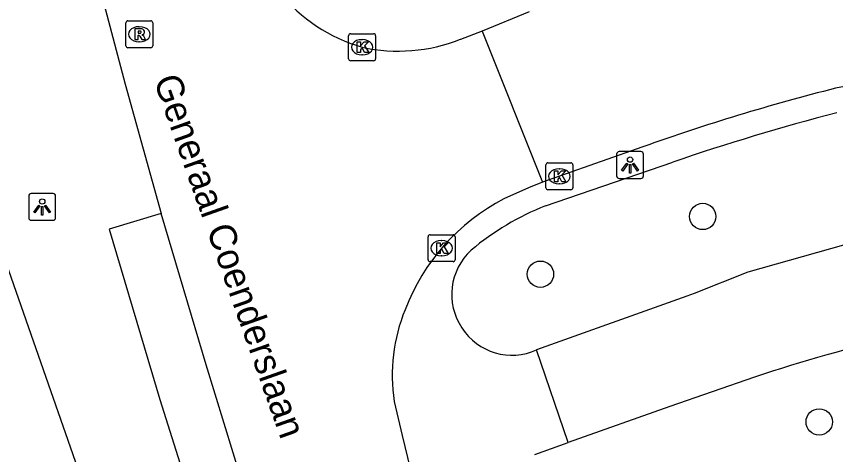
# Model space of a CAD drawing. Extents: x 161084 to 161928, y 385355 to 386522.
# Drawn here: x 161632.1 to 161662.49, y 385628.02 to 385644.28 of the extents above; entities that cross this region are included whole.
import ezdxf

# ---------------------------------------------------------------- set-up
doc = ezdxf.new("R2010")
doc.units = 0
for name, color, linetype in [('IMGEO_Boom', 7, 'Continuous'), ('IMGEO_Kolk', 7, 'Continuous'), ('IMGEO_Lichtpunt', 7, 'Continuous'), ('IMGEO_Openbare_ruimte_label', 7, 'Continuous'), ('IMGEO_Rijbaan_lokaal_open', 7, 'Continuous'), ('IMGEO_Rioolput', 7, 'Continuous'), ('IMGEO_Voetpad_open', 7, 'Continuous')]:
    doc.layers.add(name, color=color, linetype=linetype)

msp = doc.modelspace()

# ---------------------------------------------------------------- linework, layer by layer
at = {"layer": 'IMGEO_Boom'}
for centre in [(161657.563, 385636.855), (161651.542, 385634.713), (161661.884, 385629.229)]:
    msp.add_circle(centre, 0.489, dxfattribs=at)
at = {"layer": 'IMGEO_Kolk'}
for p, q in [((161644.427, 385642.713), (161644.427, 385643.565)), ((161644.502, 385643.639), (161645.354, 385643.639)), ((161644.915, 385643.419), (161644.94, 385643.419)), ((161645.428, 385643.565), (161645.428, 385642.713)), ((161644.938, 385642.859), (161644.913, 385642.859)), ((161645.354, 385642.639), (161644.502, 385642.639)), ((161651.82, 385638.847), (161652.672, 385638.847)), ((161651.745, 385637.921), (161651.745, 385638.773)), ((161652.233, 385638.627), (161652.258, 385638.627)), ((161652.746, 385638.773), (161652.746, 385637.921)), ((161652.256, 385638.067), (161652.231, 385638.067)), ((161652.672, 385637.847), (161651.82, 385637.847)), ((161647.375, 385635.252), (161647.375, 385636.104)), ((161647.45, 385636.178), (161648.302, 385636.178)), ((161648.376, 385636.104), (161648.376, 385635.252)), ((161647.863, 385635.958), (161647.888, 385635.958)), ((161648.302, 385635.178), (161647.45, 385635.178)), ((161647.886, 385635.398), (161647.861, 385635.398))]:
    msp.add_line(p, q, dxfattribs=at)
for points in [[(161644.427, 385642.713), (161644.427, 385643.565)], [(161644.502, 385643.639), (161645.354, 385643.639)], [(161644.748, 385643.339), (161644.871, 385643.339), (161644.871, 385643.188), (161645.001, 385643.339), (161645.165, 385643.339), (161645.019, 385643.188), (161645.172, 385642.939), (161645.02, 385642.939), (161644.935, 385643.103), (161644.871, 385643.036), (161644.871, 385642.939), (161644.748, 385642.939), (161644.748, 385643.339)], [(161645.428, 385643.565), (161645.428, 385642.713)], [(161645.354, 385642.639), (161644.502, 385642.639)], [(161651.82, 385638.847), (161652.672, 385638.847)], [(161651.745, 385637.921), (161651.745, 385638.773)], [(161652.066, 385638.547), (161652.189, 385638.547), (161652.189, 385638.396), (161652.319, 385638.547), (161652.483, 385638.547), (161652.337, 385638.396), (161652.49, 385638.147), (161652.338, 385638.147), (161652.253, 385638.311), (161652.189, 385638.244), (161652.189, 385638.147), (161652.066, 385638.147), (161652.066, 385638.547)], [(161652.746, 385638.773), (161652.746, 385637.921)], [(161652.672, 385637.847), (161651.82, 385637.847)], [(161647.375, 385635.252), (161647.375, 385636.104)], [(161647.45, 385636.178), (161648.302, 385636.178)], [(161648.376, 385636.104), (161648.376, 385635.252)], [(161647.696, 385635.878), (161647.819, 385635.878), (161647.819, 385635.727), (161647.949, 385635.878), (161648.113, 385635.878), (161647.967, 385635.727), (161648.12, 385635.478), (161647.968, 385635.478), (161647.883, 385635.642), (161647.819, 385635.575), (161647.819, 385635.478), (161647.696, 385635.478), (161647.696, 385635.878)], [(161648.302, 385635.178), (161647.45, 385635.178)]]:
    msp.add_lwpolyline(points, dxfattribs=at)
for centre, start, end in [((161644.504, 385643.563), 91.552, 178.448), ((161644.504, 385643.563), 91.552, 178.448), ((161645.352, 385643.563), 1.552, 88.448), ((161645.352, 385643.563), 1.552, 88.448), ((161644.504, 385642.715), 181.552, 268.448), ((161644.504, 385642.715), 181.552, 268.448), ((161645.352, 385642.715), 271.552, 358.448), ((161645.352, 385642.715), 271.552, 358.448), ((161651.822, 385638.771), 91.552, 178.448), ((161651.822, 385638.771), 91.552, 178.448), ((161652.67, 385638.771), 1.552, 88.448), ((161652.67, 385638.771), 1.552, 88.448), ((161651.822, 385637.923), 181.552, 268.448), ((161651.822, 385637.923), 181.552, 268.448), ((161652.67, 385637.923), 271.552, 358.448), ((161652.67, 385637.923), 271.552, 358.448), ((161647.452, 385636.102), 91.552, 178.448), ((161647.452, 385636.102), 91.552, 178.448), ((161648.3, 385636.102), 1.552, 88.448), ((161648.3, 385636.102), 1.552, 88.448), ((161647.452, 385635.254), 181.552, 268.448), ((161647.452, 385635.254), 181.552, 268.448), ((161648.3, 385635.254), 271.552, 358.448), ((161648.3, 385635.254), 271.552, 358.448)]:
    msp.add_arc(centre, 0.0765, start, end, dxfattribs=at)
for centre, major_axis, ratio, start_param, end_param in [((161644.914, 385643.139), (-0.387, 0.002), 0.722429, 4.712389, 7.853982), ((161644.939, 385643.139), (-0.39, 0.002), 0.717154, 1.570796, 4.712389), ((161652.232, 385638.347), (-0.387, 0.002), 0.722429, 4.712389, 7.853982), ((161652.257, 385638.347), (-0.39, 0.002), 0.717154, 1.570796, 4.712389), ((161647.862, 385635.678), (-0.387, 0.002), 0.722429, 4.712389, 7.853982), ((161647.887, 385635.678), (-0.39, 0.002), 0.717154, 1.570796, 4.712389)]:
    msp.add_ellipse(centre, major_axis=major_axis, ratio=ratio, start_param=start_param, end_param=end_param, dxfattribs=at)
at = {"layer": 'IMGEO_Lichtpunt'}
for p, q in [((161654.368, 385639.169), (161654.368, 385638.362)), ((161654.368, 385639.169), (161654.368, 385638.362)), ((161655.27, 385639.264), (161654.462, 385639.264)), ((161655.27, 385639.264), (161654.462, 385639.264)), ((161655.364, 385638.362), (161655.364, 385639.169)), ((161655.364, 385638.362), (161655.364, 385639.169)), ((161654.462, 385638.268), (161655.27, 385638.268)), ((161654.462, 385638.268), (161655.27, 385638.268)), ((161632.559, 385637.614), (161632.559, 385636.807)), ((161632.559, 385637.614), (161632.559, 385636.807)), ((161633.461, 385637.709), (161632.653, 385637.709)), ((161633.461, 385637.709), (161632.653, 385637.709)), ((161633.555, 385636.807), (161633.555, 385637.614)), ((161633.555, 385636.807), (161633.555, 385637.614)), ((161632.653, 385636.713), (161633.461, 385636.713)), ((161632.653, 385636.713), (161633.461, 385636.713))]:
    msp.add_line(p, q, dxfattribs=at)
for points in [[(161654.742, 385638.833), (161654.781, 385638.805), (161654.593, 385638.543), (161654.555, 385638.57), (161654.742, 385638.833)], [(161654.844, 385638.785), (161654.891, 385638.785), (161654.891, 385638.463), (161654.844, 385638.463), (161654.844, 385638.785)], [(161654.954, 385638.805), (161654.992, 385638.832), (161655.179, 385638.57), (161655.14, 385638.542), (161654.954, 385638.805)], [(161632.933, 385637.278), (161632.972, 385637.25), (161632.784, 385636.988), (161632.746, 385637.015), (161632.933, 385637.278)], [(161633.145, 385637.25), (161633.183, 385637.277), (161633.37, 385637.015), (161633.331, 385636.987), (161633.145, 385637.25)], [(161633.035, 385637.23), (161633.082, 385637.23), (161633.082, 385636.908), (161633.035, 385636.908), (161633.035, 385637.23)]]:
    msp.add_lwpolyline(points, dxfattribs=at)
for centre in [(161654.867, 385638.967), (161633.058, 385637.412)]:
    msp.add_circle(centre, 0.0994, dxfattribs=at)
for centre, start, end in [((161654.462, 385639.169), 90, 180), ((161654.462, 385639.169), 90, 180), ((161655.27, 385639.169), 0, 90), ((161655.27, 385639.169), 0, 90), ((161654.462, 385638.362), 180, 270), ((161654.462, 385638.362), 180, 270), ((161655.27, 385638.362), 270, 0), ((161655.27, 385638.362), 270, 360), ((161632.653, 385637.614), 90, 180), ((161632.653, 385637.614), 90, 180), ((161633.461, 385637.614), 0, 90), ((161633.461, 385637.614), 0, 90), ((161632.653, 385636.807), 180, 270), ((161632.653, 385636.807), 180, 270), ((161633.461, 385636.807), 270, 0), ((161633.461, 385636.807), 270, 360)]:
    msp.add_arc(centre, 0.0946, start, end, dxfattribs=at)
at = {"layer": 'IMGEO_Rijbaan_lokaal_open'}
for points in [[(161634.496, 385648.772), (161634.673, 385647.743), (161634.967, 385646.297), (161635.349, 385644.761), (161636.138, 385641.761), (161637.476, 385636.963)], [(161651.118, 385644.447), (161649.385, 385643.73)], [(161649.385, 385643.73), (161648.573, 385643.431)], [(161649.385, 385643.73), (161651.613, 385638.132)], [(161670.497, 385642.846), (161667.468, 385642.54), (161662.493, 385641.615)], [(161655.346, 385639.439), (161652.246, 385638.347), (161651.613, 385638.132)], [(161651.613, 385638.132), (161651.1, 385637.92), (161650.188, 385637.507)], [(161641.114, 385624.909), (161640.814, 385625.903), (161639.147, 385631.347), (161637.476, 385636.963)], [(161646.117, 385629.993), (161646.416, 385628.723), (161646.715, 385627.497), (161646.936, 385626.474)]]:
    msp.add_lwpolyline(points, dxfattribs=at)
for centre, radius, start, end in [((161646.642, 385649.057), 6.162, 184.881, 253.8468), ((161646.269, 385649.296), 6.301, 257.7134, 291.447), ((161681.805, 385565.359), 78.664, 104.21178, 109.65537), ((161653.721, 385630.665), 7.7, 117.3111, 159.237), ((161652.494, 385630.961), 6.45, 157.8257, 188.6296)]:
    msp.add_arc(centre, radius, start, end, dxfattribs=at)
at = {"layer": 'IMGEO_Rioolput'}
for p, q in [((161636.16, 385643.193), (161636.16, 385644.045)), ((161636.235, 385644.119), (161637.087, 385644.119)), ((161637.161, 385644.045), (161637.161, 385643.193)), ((161636.648, 385643.899), (161636.673, 385643.899)), ((161636.671, 385643.339), (161636.646, 385643.339)), ((161637.087, 385643.119), (161636.235, 385643.119))]:
    msp.add_line(p, q, dxfattribs=at)
for points in [[(161636.16, 385643.193), (161636.16, 385644.045)], [(161636.235, 385644.119), (161637.087, 385644.119)], [(161637.161, 385644.045), (161637.161, 385643.193)], [(161636.749, 385643.817), (161636.497, 385643.819), (161636.497, 385643.419)], [(161636.675, 385643.738), (161636.621, 385643.738), (161636.621, 385643.657)], [(161636.621, 385643.657), (161636.673, 385643.657)], [(161636.497, 385643.419), (161636.621, 385643.419), (161636.621, 385643.581), (161636.632, 385643.581)], [(161636.679, 385643.552), (161636.75, 385643.419), (161636.89, 385643.419), (161636.825, 385643.545)], [(161637.087, 385643.119), (161636.235, 385643.119)]]:
    msp.add_lwpolyline(points, dxfattribs=at)
for centre, radius, start, end in [((161636.237, 385644.043), 0.0765, 91.552, 178.448), ((161636.237, 385644.043), 0.0765, 91.552, 178.448), ((161637.085, 385644.043), 0.0765, 1.552, 88.448), ((161637.085, 385644.043), 0.0765, 1.552, 88.448), ((161636.657, 385643.846), 0.19, 274.7715, 282.9687), ((161636.681, 385643.642), 0.0964, 77.0061, 93.1865), ((161636.695, 385643.699), 0.0378, 276.6634, 79.6772), ((161636.748, 385643.707), 0.109, 350.3612, 89.416), ((161636.746, 385643.707), 0.112, 277.5842, 350.9817), ((161636.631, 385643.528), 0.0533, 26.0293, 88.6989), ((161636.73, 385643.492), 0.108, 29.5134, 73.7905), ((161636.237, 385643.195), 0.0765, 181.552, 268.448), ((161636.237, 385643.195), 0.0765, 181.552, 268.448), ((161637.085, 385643.195), 0.0765, 271.552, 358.448), ((161637.085, 385643.195), 0.0765, 271.552, 358.448)]:
    msp.add_arc(centre, radius, start, end, dxfattribs=at)
for centre, major_axis, ratio, start_param, end_param in [((161636.647, 385643.619), (-0.387, 0.002), 0.722429, 4.712389, 7.853982), ((161636.672, 385643.619), (-0.39, 0.002), 0.717154, 1.570796, 4.712389)]:
    msp.add_ellipse(centre, major_axis=major_axis, ratio=ratio, start_param=start_param, end_param=end_param, dxfattribs=at)
at = {"layer": 'IMGEO_Voetpad_open'}
for points in [[(161640.268, 385610.631), (161630.062, 385639.844)], [(161651.732, 385637.249), (161656.451, 385638.873)], [(161637.476, 385636.963), (161635.539, 385636.384), (161637.424, 385630.058), (161638.91, 385625.362), (161639.21, 385624.413)], [(161669.841, 385637.004), (161663.841, 385636.092), (161659.233, 385634.789), (161657.25, 385633.993), (161656.971, 385633.893), (161651.402, 385631.903)], [(161652.573, 385628.459), (161651.402, 385631.903)], [(161659.488, 385630.888), (161656.343, 385629.804), (161652.573, 385628.459)], [(161651.33, 385628.015), (161652.573, 385628.459)]]:
    msp.add_lwpolyline(points, dxfattribs=at)
for centre, radius, start, end in [((161683.854, 385558.808), 84.625, 104.59236, 108.89424), ((161655.44, 385627.886), 10.071, 111.6025, 129.958), ((161650.485, 385633.961), 2.234, 132.6202, 213.7412), ((161677.254, 385578.172), 55.629, 97.0971, 108.6246), ((161650.487, 385633.915), 2.21, 212.7252, 294.4644)]:
    msp.add_arc(centre, radius, start, end, dxfattribs=at)

# ---------------------------------------------------------------- texts
at = {"layer": 'IMGEO_Openbare_ruimte_label'}
msp.add_text('Generaal Coenderslaan', height=1, rotation=289.5036, dxfattribs=at).set_placement((161637.182, 385641.922))

doc.saveas('drawing.dxf')
